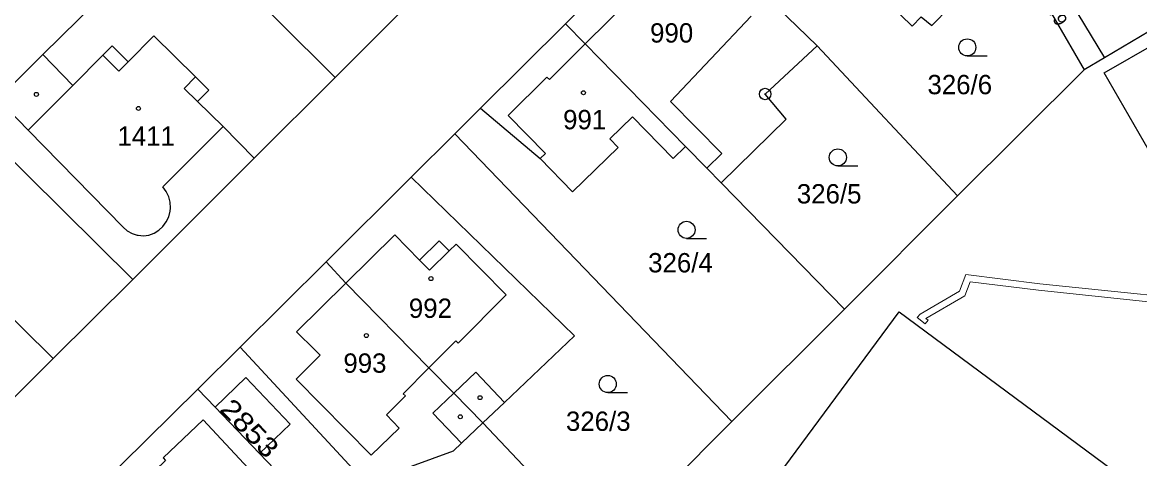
# Model space of a CAD drawing. Extents: x -679733 to -673243, y -1075091 to -1066557.
# Drawn here: x -676172.4 to -676074.1, y -1072275.6 to -1072237.3 of the extents above; entities that cross this region are included whole.
import ezdxf
from ezdxf.enums import TextEntityAlignment as Align

# ---------------------------------------------------------------- set-up
doc = ezdxf.new("R2010")
doc.units = 0
doc.header["$LTSCALE"] = 0.68
for name, color, linetype, lineweight in [('1', 7, 'Continuous', 25), ('13', 7, 'Continuous', 13), ('3', 7, 'Continuous', 25), ('4', 7, 'Continuous', 13), ('5', 7, 'Continuous', 25), ('8', 7, 'Continuous', 25)]:
    doc.layers.add(name, color=color, linetype=linetype, lineweight=lineweight)
doc.layers.add('2', color=7, linetype='Continuous')

msp = doc.modelspace()

# ---------------------------------------------------------------- linework, layer by layer
at = {"layer": '1'}
for p, q in [((-676090.15, -1072252.52), (-676102.49, -1072239.34)), ((-676110, -1072272.34), (-676134.35, -1072247.07)), ((-676100.07, -1072262.49), (-676110.94, -1072251.38)), ((-676121.25, -1072283.67), (-676131.89, -1072272.47))]:
    msp.add_line(p, q, dxfattribs=at)
for points in [[(-676234.17, -1072147.19), (-676238.32, -1072151.38), (-676240.75, -1072153.83), (-676262.1, -1072175.5), (-676258.53, -1072179.01), (-676248.12, -1072189.35), (-676245.98, -1072191.46), (-676238.89, -1072198.55), (-676226.45, -1072210.85), (-676215.72, -1072221.46), (-676205.02, -1072231.91), (-676194.46, -1072242.34), (-676169.68, -1072266.83), (-676162.67, -1072259.88), (-676187.4, -1072235.45), (-676205.67, -1072217.2), (-676219.22, -1072203.87), (-676224.5, -1072198.75), (-676228.03, -1072195.27)], [(-676097.27, -1072210.23), (-676085.8, -1072229.69), (-676079, -1072241.43)], [(-676097.27, -1072210.23), (-676094.62, -1072211.64), (-676077.2, -1072240.39)], [(-676156.97, -1072269.5), (-676153.23, -1072265.81), (-676145.66, -1072258.33), (-676138.21, -1072250.89), (-676134.35, -1072247.07), (-676132.09, -1072244.81), (-676124.63, -1072237.4), (-676114.69, -1072227.54), (-676109, -1072221.89)], [(-676109, -1072221.89), (-676107.83, -1072224.3), (-676094.12, -1072237.62), (-676093.32, -1072236.79), (-676092.4, -1072237.54), (-676090.79, -1072235.9), (-676091.63, -1072235.07), (-676089.88, -1072233.29), (-676089.65, -1072233.51), (-676085.8, -1072229.69)], [(-676125.16, -1072222.58), (-676133.11, -1072230.32), (-676144.89, -1072242.13), (-676152.01, -1072249.22), (-676162.67, -1072259.88)], [(-676107.06, -1072243.57), (-676102.49, -1072239.34), (-676114.69, -1072227.54)], [(-676158.7, -1072228.38), (-676159.56, -1072229.25), (-676170.59, -1072240.11), (-676174.56, -1072244.03), (-676171.89, -1072246.75), (-676163.53, -1072255.26)], [(-676158.7, -1072228.38), (-676154.95, -1072232.11), (-676144.89, -1072242.13)], [(-676124.63, -1072237.4), (-676122.89, -1072239.16), (-676114.06, -1072248.19)], [(-676073.26, -1072238.04), (-676077.2, -1072240.39), (-676079, -1072241.43), (-676090.15, -1072252.52), (-676100.07, -1072262.49), (-676110, -1072272.34)], [(-676061.63, -1072257.37), (-676065.58, -1072259.75), (-676072.03, -1072248.88), (-676072.83, -1072249.34), (-676077.22, -1072241.71), (-676072.64, -1072239.08)], [(-676110.94, -1072251.38), (-676105.21, -1072245.77), (-676107.06, -1072243.57)], [(-676132.09, -1072244.81), (-676126.84, -1072249.24), (-676123.99, -1072252.17), (-676119.99, -1072248.27), (-676120.73, -1072247.51), (-676118.73, -1072245.57), (-676115.14, -1072249.25), (-676114.06, -1072248.19)], [(-676160.05, -1072251.74), (-676154.74, -1072246.42), (-676152.01, -1072249.22)], [(-676114.06, -1072248.19), (-676112.19, -1072250.1), (-676110.94, -1072251.38)], [(-676131.89, -1072272.47), (-676130, -1072270.68), (-676123.84, -1072264.82), (-676138.21, -1072250.89)], [(-676163.53, -1072255.26), (-676163.172, -1072255.582), (-676162.755, -1072255.823), (-676162.298, -1072255.974), (-676162.223, -1072255.988), (-676161.743, -1072256.025), (-676161.266, -1072255.962), (-676160.812, -1072255.801), (-676160.401, -1072255.55), (-676160.05, -1072255.22), (-676159.744, -1072254.818), (-676159.523, -1072254.364), (-676159.396, -1072253.875), (-676159.368, -1072253.59), (-676159.396, -1072253.085), (-676159.523, -1072252.596), (-676159.744, -1072252.142), (-676160.05, -1072251.74)], [(-676145.66, -1072258.33), (-676143.94, -1072260.19), (-676136.63, -1072267.63), (-676134.44, -1072269.86), (-676131.89, -1072272.47)], [(-676058.11, -1072319.18), (-676058.91, -1072320.24), (-676109.91, -1072282.48), (-676095.28, -1072262.72), (-676044.26, -1072300.45), (-676049.83, -1072308.01)], [(-676153.23, -1072265.81), (-676142.19, -1072277.76), (-676134.47, -1072274.92), (-676133.77, -1072274.26), (-676131.89, -1072272.47)], [(-676169.68, -1072266.83), (-676179.83, -1072276.94), (-676189.76, -1072286.8), (-676193.86, -1072291)], [(-676155.45, -1072271.09), (-676156.97, -1072269.5), (-676165.95, -1072278.37), (-676164.27, -1072280.1)], [(-676157.95, -1072286.65), (-676153.48, -1072282.29), (-676150.14, -1072279.04), (-676156.5, -1072272.2), (-676160.02, -1072275.55), (-676159.8, -1072275.77), (-676164.27, -1072280.1)], [(-676110, -1072272.34), (-676121.25, -1072283.67), (-676132.59, -1072294.95), (-676141.46, -1072303.74), (-676151.88, -1072314.09)], [(-676141, -1072286.18), (-676143.45, -1072288.53), (-676147.39, -1072284.41), (-676144.94, -1072282.06), (-676151.54, -1072275.17)]]:
    msp.add_lwpolyline(points, dxfattribs=at)
msp.add_lwpolyline([(-676155.45, -1072271.09), (-676152.74, -1072268.49), (-676148.83, -1072272.58), (-676151.54, -1072275.17)], close=True, dxfattribs=at)
at = {"layer": '13'}
msp.add_lwpolyline([(-676093.69, -1072263.22), (-676092.97, -1072263.76), (-676092.71, -1072263.45), (-676092.91, -1072263.3), (-676089.48, -1072261.32), (-676089.01, -1072260.07), (-676083.02, -1072260.82), (-676064.47, -1072262.76), (-676060.11, -1072259.87), (-676056.35, -1072257.38), (-676056.66, -1072256.87), (-676060.42, -1072259.36), (-676064.62, -1072262.14), (-676082.88, -1072260.24), (-676089.41, -1072259.42), (-676089.96, -1072260.9), (-676093.43, -1072262.91)], close=True, dxfattribs=at)
at = {"layer": '3'}
for p, q in [((-676089.273, -1072240.22), (-676087.523, -1072240.22)), ((-676100.663, -1072249.89), (-676098.913, -1072249.89)), ((-676113.973, -1072256.26), (-676112.223, -1072256.26)), ((-676120.903, -1072269.81), (-676119.153, -1072269.81))]:
    msp.add_line(p, q, dxfattribs=at)
for centre in [(-676089.2729, -1072239.4698), (-676100.6629, -1072249.1398), (-676113.9729, -1072255.5098), (-676120.9029, -1072269.0598)]:
    msp.add_circle(centre, 0.75, dxfattribs=at)
at = {"layer": '4'}
for p, q in [((-676122.89, -1072239.16), (-676117.16, -1072233.48)), ((-676108.28, -1072236.74), (-676115.38, -1072244.22)), ((-676163.1, -1072240.75), (-676160.82, -1072238.46)), ((-676160.82, -1072238.46), (-676157.17, -1072242.07)), ((-676165.31, -1072240.15), (-676164.51, -1072239.34)), ((-676164.51, -1072239.34), (-676163.1, -1072240.75)), ((-676126.04, -1072242.29), (-676122.89, -1072239.16)), ((-676170.59, -1072240.11), (-676167.97, -1072242.82)), ((-676167.97, -1072242.82), (-676165.31, -1072240.15)), ((-676165.31, -1072240.15), (-676163.9, -1072241.55)), ((-676163.9, -1072241.55), (-676163.1, -1072240.75)), ((-676157.17, -1072242.07), (-676158.17, -1072243.09)), ((-676157.17, -1072242.07), (-676156, -1072243.23)), ((-676129.65, -1072245.45), (-676126.25, -1072242.08)), ((-676126.25, -1072242.08), (-676126.04, -1072242.29)), ((-676171.89, -1072246.75), (-676167.97, -1072242.82)), ((-676158.17, -1072243.09), (-676157, -1072244.24)), ((-676156, -1072243.23), (-676157, -1072244.24)), ((-676157, -1072244.24), (-676154.74, -1072246.42)), ((-676115.38, -1072244.22), (-676110.86, -1072248.8)), ((-676126.39, -1072248.8), (-676129.65, -1072245.45)), ((-676126.84, -1072249.24), (-676126.39, -1072248.8)), ((-676110.86, -1072248.8), (-676112.19, -1072250.1)), ((-676143.94, -1072260.19), (-676139.63, -1072255.94)), ((-676139.63, -1072255.94), (-676137.45, -1072258.16)), ((-676137.45, -1072258.16), (-676135.74, -1072256.47)), ((-676134.86, -1072257.36), (-676136.57, -1072259.05)), ((-676135.74, -1072256.47), (-676134.86, -1072257.36)), ((-676134.86, -1072257.36), (-676134.25, -1072256.76)), ((-676134.25, -1072256.76), (-676129.85, -1072261.22)), ((-676136.57, -1072259.05), (-676137.45, -1072258.16)), ((-676148.28, -1072264.47), (-676143.94, -1072260.19)), ((-676129.85, -1072261.22), (-676134.07, -1072265.48)), ((-676148.28, -1072264.47), (-676146.68, -1072266.06)), ((-676136.63, -1072267.63), (-676134.28, -1072265.26)), ((-676134.28, -1072265.26), (-676134.07, -1072265.48)), ((-676146.68, -1072266.06), (-676146.19, -1072266.51)), ((-676146.19, -1072266.51), (-676148.3, -1072268.63)), ((-676138.89, -1072269.91), (-676136.63, -1072267.63)), ((-676134.44, -1072269.86), (-676132.51, -1072268.03)), ((-676132.51, -1072268.03), (-676130, -1072270.68)), ((-676148.3, -1072268.63), (-676141.73, -1072275.32)), ((-676140.38, -1072271.78), (-676138.7, -1072270.1)), ((-676138.7, -1072270.1), (-676138.89, -1072269.91)), ((-676136.29, -1072271.61), (-676134.44, -1072269.86)), ((-676139.26, -1072272.94), (-676140.38, -1072271.78)), ((-676133.77, -1072274.26), (-676136.29, -1072271.61)), ((-676141.73, -1072275.32), (-676139.26, -1072272.94))]:
    msp.add_line(p, q, dxfattribs=at)
at = {"layer": '5'}
for centre in [(-676171.1668, -1072243.5992), (-676123.0368, -1072243.4592), (-676162.1868, -1072244.8392), (-676136.4568, -1072259.7992), (-676142.1368, -1072264.7992), (-676132.1368, -1072270.2592), (-676133.8768, -1072271.9392)]:
    msp.add_circle(centre, 0.175, dxfattribs=at)
at = {"layer": '8'}
for radius in [0.5, 0.0303]:
    msp.add_circle((-676107.06, -1072243.5699), radius, dxfattribs=at)

# ---------------------------------------------------------------- texts
at = {"layer": '2', "width": 1.05}
msp.add_text('325/9', height=1.14, rotation=300, dxfattribs=at).set_placement((-676083.383, -1072234.245))
at = {"layer": '2'}
for s, p in [('990', (-676117.18, -1072239.05)), ('326/6', (-676092.78, -1072243.59)), ('991', (-676124.83, -1072246.67)), ('1411', (-676164.04, -1072248.12)), ('326/5', (-676104.27, -1072253.19)), ('326/4', (-676117.35, -1072259.249)), ('992', (-676138.4, -1072263.249)), ('993', (-676144.16, -1072268.07)), ('326/3', (-676124.58, -1072273.18))]:
    msp.add_text(s, height=1.7, dxfattribs=at).set_placement(p)
at = {"layer": '2', "width": 1.2}
msp.add_text('2853', height=1.7, rotation=314, dxfattribs=at).set_placement((-676153.0113, -1072273.533), align=Align.CENTER)

doc.saveas('drawing.dxf')
